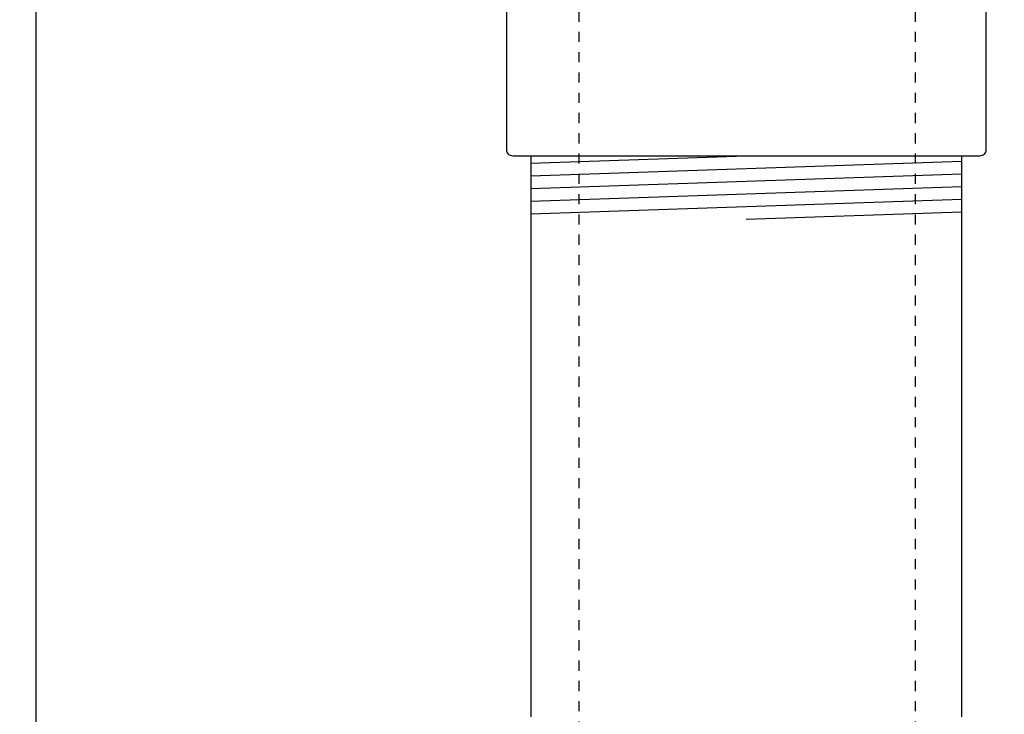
# Model space of a CAD drawing. Extents: x -285 to 5863, y 308 to 3178.
# Tile 519 of 622: x 5029.56 to 5039.27, y 958.75 to 965.6. Entities that reach past the tile are written whole.
import ezdxf

# ---------------------------------------------------------------- set-up
doc = ezdxf.new("R2010")
doc.units = 0
doc.header["$MEASUREMENT"] = 0
doc.header["$PDSIZE"] = 1
doc.linetypes.add('HIDDEN5', pattern=[0.05, 0.025, -0.025])
doc.layers.get('DEFPOINTS').update_dxf_attribs({"linetype": 'CONTINUOUS'})
for name, color, linetype in [('DIM', 3, 'CONTINUOUS'), ('FILL-TUBE', 1, 'CONTINUOUS'), ('FRP-SUMP', 2, 'CONTINUOUS'), ('GALV-4-PIPE', 4, 'CONTINUOUS'), ('THREADED-ADAPTOR', 4, 'CONTINUOUS')]:
    doc.layers.add(name, color=color, linetype=linetype)
doc.styles.add('SIMPLEX', font='simplex')
doc.dimstyles.new('DIM64', dxfattribs={"dimscale": 64, "dimtxt": 0.09375, "dimasz": 0.09375, "dimexe": 0.0625, "dimexo": 0.0625, "dimgap": 0.046875, "dimtad": 1, "dimdec": 4, "dimzin": 3, "dimdsep": 46, "dimlunit": 4, "dimtxsty": 'SIMPLEX', "dimcen": 0, "dimclrd": 256, "dimclre": 256, "dimclrt": 256, "dimadec": 0, "dimazin": 0, "dimtfac": 1, "dimtdec": 4, "dimtmove": 0, "dimatfit": 3, "dimfxl": 1, "dimfrac": 2, "dimtolj": 1, "dimtzin": 0, "dimarcsym": 0})

# ---------------------------------------------------------------- blocks, each defined once
blk = doc.blocks.new('*D53')
at = {"layer": 'DEFPOINTS', "color": 0, "transparency": 16777216}
for p in [(5440.2352, 978.296), (4823.4788, 978.0147), (4823.4788, 700.5233)]:
    blk.add_point(p, dxfattribs=at)
at = {"layer": 'DIM', "lineweight": -2, "transparency": 16777216}
for p, q in [((5440.2352, 974.296), (5440.2352, 696.5233)), ((4823.4788, 974.0147), (4823.4788, 696.5233)), ((5434.2352, 700.5233), (4829.4788, 700.5233))]:
    blk.add_line(p, q, dxfattribs=at)
at = {"layer": 'DIM', "transparency": 16777216}
for points in [[(4829.4788, 701.5233), (4829.4788, 699.5233), (4823.4788, 700.5233)], [(5434.2352, 701.5233), (5434.2352, 699.5233), (5440.2352, 700.5233)]]:
    blk.add_solid(points, dxfattribs=at)
at = {"layer": 'DIM', "transparency": 16777216, "insert": (5131.857, 708.0947), "char_height": 6, "attachment_point": 5, "style": 'SIMPLEX'}
blk.add_mtext('\\A1;51\'-4 3/4" (F.V. TANK SLAB)', dxfattribs=at)

msp = doc.modelspace()

# ---------------------------------------------------------------- linework, layer by layer
at = {"layer": 'FILL-TUBE', "linetype": 'HIDDEN5'}
msp.add_line((5035.07518, 966.87536), (5035.07518, 911.11269), dxfattribs=at)
at = {"layer": 'FILL-TUBE', "color": 1, "linetype": 'HIDDEN5'}
msp.add_line((5038.38964, 966.87536), (5038.38964, 805.27328), dxfattribs=at)
at = {"layer": 'FRP-SUMP'}
msp.add_lwpolyline([(5029.72529, 956.57108), (5029.72529, 966.71159), (5028.72529, 966.71159), (5028.72529, 968.71159), (5028.47529, 968.71159), (5028.47529, 968.53471, -0.4142136), (5028.41529, 968.47471), (5028.34529, 968.47471, 0.4142136), (5028.28529, 968.41471), (5028.28529, 968.20909, 0.4142136), (5028.34779, 968.14659), (5028.41029, 968.14659, -0.3867683), (5028.47529, 968.08409), (5028.47529, 967.33409, -0.3867683), (5028.41029, 967.27159), (5028.34779, 967.27159, 0.4142136), (5028.28529, 967.20909), (5028.28529, 966.83409, 0.4142136), (5028.34779, 966.77159), (5028.41529, 966.77159, -0.4142136), (5028.47529, 966.71159), (5028.47182, 956.87655, 0.0082217)], format="xyb", dxfattribs=at)
at = {"layer": 'GALV-4-PIPE', "color": 7}
for p, q in [((5036.72529, 964.24972), (5034.60029, 964.17815)), ((5038.85029, 964.19623), (5034.60029, 964.05307)), ((5038.85029, 964.07116), (5034.60029, 963.928)), ((5038.85029, 963.94609), (5034.60029, 963.80293)), ((5038.85029, 963.82102), (5034.60029, 963.67786)), ((5038.85029, 963.69594), (5036.72529, 963.62437))]:
    msp.add_line(p, q, dxfattribs=at)
at = {"layer": 'GALV-4-PIPE'}
msp.add_lwpolyline([(5038.85029, 958.71968), (5038.85029, 964.24972), (5034.60029, 964.24972), (5034.60029, 958.71968)], dxfattribs=at)
at = {"layer": 'THREADED-ADAPTOR', "linetype": 'Continuous'}
msp.add_lwpolyline([(5039.0239, 964.24972), (5034.42668, 964.24972, -0.4142136), (5034.36418, 964.31222), (5034.36418, 965.68722, -0.4142136), (5034.42668, 965.74972), (5039.0239, 965.74972, -0.4142136), (5039.0864, 965.68722), (5039.0864, 964.31222, -0.4142136)], format="xyb", close=True, dxfattribs=at)

# ---------------------------------------------------------------- dimensions: what is measured, and where the dimension line sits
at = {"layer": 'DIM'}
dim = msp.add_linear_dim(base=(4823.47882, 700.52328), p1=(5440.23519, 978.29596), p2=(4823.47882, 978.01471), angle=180, text='<> (F.V. TANK SLAB)', dimstyle='DIM64', dxfattribs=at)
dim.commit()
dim.dimension.update_dxf_attribs({"geometry": '*D53', "text_midpoint": (5131.857, 708.09471)})

doc.saveas('drawing.dxf')
